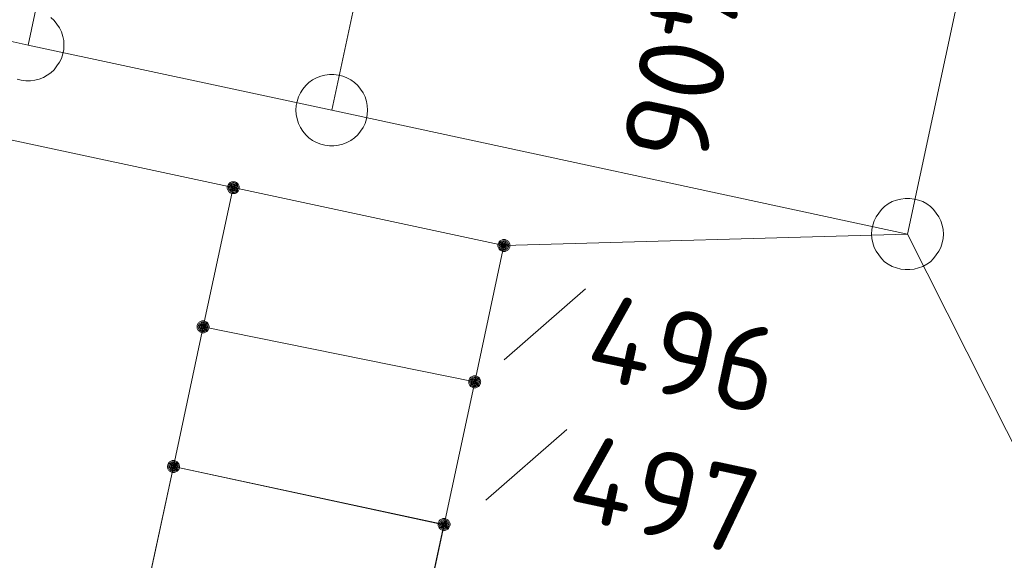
# Model space of a CAD drawing. Header units: metres. Extents: x 3425540 to 3446143, y 5432760 to 5444637.
# Tile 701 of 717: x 3445074 to 3445094, y 5435708 to 5435720. Entities that reach past the tile are written whole.
import ezdxf

# ---------------------------------------------------------------- set-up
doc = ezdxf.new("R2010")
doc.units = ezdxf.units.M
doc.layers.add('B_Bestand', color=9, linetype='Continuous', lineweight=18)
doc.layers.add('B_Flurgrenzen', color=9, linetype='Continuous', lineweight=18)
doc.styles.get("Standard").update_dxf_attribs({"font": 'isocpeur.ttf'})

msp = doc.modelspace()

# ---------------------------------------------------------------- linework, layer by layer
at = {"layer": 'B_Bestand'}
for points in [[(3445083.4, 5435712.099), (3445084.01, 5435714.949), (3445078.35, 5435716.159), (3445077.72, 5435713.249)], [(3445083.4, 5435712.099), (3445082.76, 5435709.119), (3445077.1, 5435710.329), (3445077.72, 5435713.249), (3445083.4, 5435712.099)], [(3445082.13, 5435706.199), (3445082.757, 5435709.11), (3445077.1, 5435710.329), (3445076.473, 5435707.418), (3445082.13, 5435706.199)]]:
    msp.add_lwpolyline(points, dxfattribs=at)
at = {"layer": 'B_Flurgrenzen'}
for p, q in [((3445092.45, 5435715.189), (3445098.64, 5435744.029)), ((3445074.06, 5435719.139), (3445077.174, 5435733.622)), ((3445080.41, 5435717.779), (3445083.533, 5435732.278)), ((3445061.1, 5435721.919), (3445074.06, 5435719.139)), ((3445074.06, 5435719.139), (3445080.41, 5435717.779)), ((3445070.51, 5435717.839), (3445078.35, 5435716.159)), ((3445080.41, 5435717.779), (3445092.45, 5435715.189)), ((3445077.72, 5435713.249), (3445078.35, 5435716.159)), ((3445078.35, 5435716.159), (3445084.01, 5435714.949)), ((3445084.01, 5435714.949), (3445092.45, 5435715.189)), ((3445092.45, 5435715.189), (3445095.32, 5435709.489)), ((3445083.4, 5435712.099), (3445084.01, 5435714.949)), ((3445084.018, 5435712.563), (3445085.715, 5435714.041)), ((3445077.1, 5435710.329), (3445077.72, 5435713.249)), ((3445077.72, 5435713.249), (3445083.4, 5435712.099)), ((3445082.76, 5435709.119), (3445083.4, 5435712.099)), ((3445083.631, 5435709.623), (3445085.328, 5435711.101)), ((3445076.47, 5435707.419), (3445077.1, 5435710.329)), ((3445077.1, 5435710.329), (3445082.76, 5435709.119)), ((3445082.13, 5435706.199), (3445082.76, 5435709.119))]:
    msp.add_line(p, q, dxfattribs=at)
for points in [[(3445074.81, 5435719.139), (3445074.804, 5435719.233), (3445074.786, 5435719.322), (3445074.757, 5435719.417), (3445074.716, 5435719.499), (3445074.662, 5435719.576), (3445074.603, 5435719.653), (3445074.538, 5435719.718)], [(3445073.83, 5435718.43), (3445073.918, 5435718.407), (3445074.013, 5435718.395), (3445074.107, 5435718.395), (3445074.202, 5435718.407), (3445074.29, 5435718.43), (3445074.379, 5435718.46), (3445074.462, 5435718.507), (3445074.538, 5435718.56), (3445074.603, 5435718.625), (3445074.662, 5435718.702), (3445074.716, 5435718.779), (3445074.757, 5435718.861), (3445074.786, 5435718.956), (3445074.804, 5435719.045), (3445074.81, 5435719.139)], [(3445081.16, 5435717.779), (3445081.154, 5435717.873), (3445081.136, 5435717.962), (3445081.107, 5435718.057), (3445081.066, 5435718.139), (3445081.012, 5435718.216), (3445080.953, 5435718.293), (3445080.888, 5435718.358), (3445080.812, 5435718.411), (3445080.729, 5435718.458), (3445080.64, 5435718.488), (3445080.552, 5435718.511), (3445080.457, 5435718.523), (3445080.363, 5435718.523), (3445080.268, 5435718.511), (3445080.18, 5435718.488), (3445080.091, 5435718.458), (3445080.008, 5435718.411), (3445079.932, 5435718.358), (3445079.867, 5435718.293), (3445079.808, 5435718.216), (3445079.754, 5435718.139), (3445079.713, 5435718.057), (3445079.684, 5435717.962), (3445079.666, 5435717.873), (3445079.66, 5435717.779), (3445079.666, 5435717.685), (3445079.684, 5435717.596), (3445079.713, 5435717.501), (3445079.754, 5435717.419), (3445079.808, 5435717.342), (3445079.867, 5435717.265), (3445079.932, 5435717.2), (3445080.008, 5435717.147), (3445080.091, 5435717.1), (3445080.18, 5435717.07), (3445080.268, 5435717.047), (3445080.363, 5435717.035), (3445080.457, 5435717.035), (3445080.552, 5435717.047), (3445080.64, 5435717.07), (3445080.729, 5435717.1), (3445080.812, 5435717.147), (3445080.888, 5435717.2), (3445080.953, 5435717.265), (3445081.012, 5435717.342), (3445081.066, 5435717.419), (3445081.107, 5435717.501), (3445081.136, 5435717.596), (3445081.154, 5435717.685), (3445081.16, 5435717.779)], [(3445078.475, 5435716.159), (3445078.474, 5435716.175), (3445078.471, 5435716.19), (3445078.466, 5435716.205), (3445078.459, 5435716.219), (3445078.451, 5435716.233), (3445078.442, 5435716.245), (3445078.43, 5435716.255), (3445078.417, 5435716.264), (3445078.403, 5435716.272), (3445078.388, 5435716.278), (3445078.374, 5435716.282), (3445078.358, 5435716.284), (3445078.342, 5435716.284), (3445078.326, 5435716.282), (3445078.312, 5435716.278), (3445078.297, 5435716.272), (3445078.283, 5435716.264), (3445078.27, 5435716.255), (3445078.258, 5435716.245), (3445078.249, 5435716.233), (3445078.241, 5435716.219), (3445078.234, 5435716.205), (3445078.229, 5435716.19), (3445078.226, 5435716.175), (3445078.225, 5435716.159), (3445078.226, 5435716.143), (3445078.229, 5435716.128), (3445078.234, 5435716.113), (3445078.241, 5435716.099), (3445078.249, 5435716.085), (3445078.258, 5435716.073), (3445078.27, 5435716.063), (3445078.283, 5435716.054), (3445078.297, 5435716.046), (3445078.312, 5435716.04), (3445078.326, 5435716.036), (3445078.342, 5435716.034), (3445078.358, 5435716.034), (3445078.374, 5435716.036), (3445078.388, 5435716.04), (3445078.403, 5435716.046), (3445078.417, 5435716.054), (3445078.43, 5435716.063), (3445078.442, 5435716.073), (3445078.451, 5435716.085), (3445078.459, 5435716.099), (3445078.466, 5435716.113), (3445078.471, 5435716.128), (3445078.474, 5435716.143), (3445078.475, 5435716.159)], [(3445078.45, 5435716.159), (3445078.449, 5435716.173), (3445078.446, 5435716.187), (3445078.442, 5435716.199), (3445078.436, 5435716.212), (3445078.427, 5435716.224), (3445078.417, 5435716.234), (3445078.406, 5435716.243), (3445078.394, 5435716.25), (3445078.381, 5435716.254), (3445078.368, 5435716.257), (3445078.354, 5435716.259), (3445078.339, 5435716.258), (3445078.325, 5435716.256), (3445078.313, 5435716.253), (3445078.3, 5435716.246), (3445078.288, 5435716.238), (3445078.278, 5435716.229), (3445078.268, 5435716.218), (3445078.261, 5435716.206), (3445078.256, 5435716.193), (3445078.252, 5435716.18), (3445078.25, 5435716.166), (3445078.25, 5435716.152), (3445078.252, 5435716.138), (3445078.256, 5435716.125), (3445078.261, 5435716.112), (3445078.268, 5435716.1), (3445078.278, 5435716.089), (3445078.288, 5435716.08), (3445078.3, 5435716.072), (3445078.313, 5435716.065), (3445078.325, 5435716.062), (3445078.339, 5435716.06), (3445078.354, 5435716.059), (3445078.368, 5435716.061), (3445078.381, 5435716.064), (3445078.394, 5435716.068), (3445078.406, 5435716.075), (3445078.417, 5435716.084), (3445078.427, 5435716.094), (3445078.436, 5435716.106), (3445078.442, 5435716.119), (3445078.446, 5435716.131), (3445078.449, 5435716.145), (3445078.45, 5435716.159)], [(3445078.426, 5435716.159), (3445078.425, 5435716.171), (3445078.422, 5435716.183), (3445078.417, 5435716.194), (3445078.411, 5435716.204), (3445078.402, 5435716.214), (3445078.393, 5435716.221), (3445078.382, 5435716.228), (3445078.371, 5435716.232), (3445078.359, 5435716.234), (3445078.347, 5435716.235), (3445078.335, 5435716.233), (3445078.323, 5435716.23), (3445078.313, 5435716.225), (3445078.302, 5435716.218), (3445078.293, 5435716.209), (3445078.286, 5435716.199), (3445078.28, 5435716.189), (3445078.276, 5435716.177), (3445078.274, 5435716.165), (3445078.274, 5435716.153), (3445078.276, 5435716.141), (3445078.28, 5435716.129), (3445078.286, 5435716.119), (3445078.293, 5435716.109), (3445078.302, 5435716.1), (3445078.312, 5435716.093), (3445078.323, 5435716.088), (3445078.335, 5435716.085), (3445078.347, 5435716.083), (3445078.359, 5435716.084), (3445078.371, 5435716.086), (3445078.382, 5435716.09), (3445078.393, 5435716.097), (3445078.402, 5435716.104), (3445078.411, 5435716.114), (3445078.417, 5435716.124), (3445078.422, 5435716.135), (3445078.425, 5435716.147), (3445078.426, 5435716.159)], [(3445078.401, 5435716.159), (3445078.4, 5435716.169), (3445078.397, 5435716.179), (3445078.392, 5435716.188), (3445078.386, 5435716.195), (3445078.379, 5435716.201), (3445078.37, 5435716.206), (3445078.36, 5435716.209), (3445078.35, 5435716.21), (3445078.34, 5435716.209), (3445078.33, 5435716.206), (3445078.321, 5435716.201), (3445078.314, 5435716.195), (3445078.308, 5435716.188), (3445078.303, 5435716.179), (3445078.3, 5435716.169), (3445078.299, 5435716.159), (3445078.3, 5435716.149), (3445078.303, 5435716.139), (3445078.308, 5435716.13), (3445078.314, 5435716.123), (3445078.321, 5435716.117), (3445078.33, 5435716.112), (3445078.34, 5435716.109), (3445078.35, 5435716.108), (3445078.36, 5435716.109), (3445078.37, 5435716.112), (3445078.379, 5435716.117), (3445078.386, 5435716.123), (3445078.392, 5435716.13), (3445078.397, 5435716.139), (3445078.4, 5435716.149), (3445078.401, 5435716.159)], [(3445078.377, 5435716.159), (3445078.376, 5435716.166), (3445078.373, 5435716.173), (3445078.368, 5435716.179), (3445078.362, 5435716.183), (3445078.355, 5435716.185), (3445078.348, 5435716.186), (3445078.341, 5435716.184), (3445078.334, 5435716.181), (3445078.329, 5435716.176), (3445078.325, 5435716.17), (3445078.323, 5435716.163), (3445078.323, 5435716.155), (3445078.325, 5435716.148), (3445078.329, 5435716.142), (3445078.334, 5435716.137), (3445078.341, 5435716.134), (3445078.348, 5435716.132), (3445078.355, 5435716.133), (3445078.362, 5435716.135), (3445078.368, 5435716.139), (3445078.373, 5435716.145), (3445078.376, 5435716.152), (3445078.377, 5435716.159)], [(3445093.2, 5435715.189), (3445093.194, 5435715.283), (3445093.176, 5435715.372), (3445093.147, 5435715.467), (3445093.106, 5435715.549), (3445093.052, 5435715.626), (3445092.993, 5435715.703), (3445092.928, 5435715.768), (3445092.852, 5435715.821), (3445092.769, 5435715.868), (3445092.68, 5435715.898), (3445092.592, 5435715.921), (3445092.497, 5435715.933), (3445092.403, 5435715.933), (3445092.308, 5435715.921), (3445092.22, 5435715.898), (3445092.131, 5435715.868), (3445092.048, 5435715.821), (3445091.972, 5435715.768), (3445091.907, 5435715.703), (3445091.848, 5435715.626), (3445091.794, 5435715.549), (3445091.753, 5435715.467), (3445091.724, 5435715.372), (3445091.706, 5435715.283), (3445091.7, 5435715.189), (3445091.706, 5435715.095), (3445091.724, 5435715.006), (3445091.753, 5435714.911), (3445091.794, 5435714.829), (3445091.848, 5435714.752), (3445091.907, 5435714.675), (3445091.972, 5435714.61), (3445092.048, 5435714.557), (3445092.131, 5435714.51), (3445092.22, 5435714.48), (3445092.308, 5435714.457), (3445092.403, 5435714.445), (3445092.497, 5435714.445), (3445092.592, 5435714.457), (3445092.68, 5435714.48), (3445092.769, 5435714.51), (3445092.852, 5435714.557), (3445092.928, 5435714.61), (3445092.993, 5435714.675), (3445093.052, 5435714.752), (3445093.106, 5435714.829), (3445093.147, 5435714.911), (3445093.176, 5435715.006), (3445093.194, 5435715.095), (3445093.2, 5435715.189)], [(3445084.135, 5435714.949), (3445084.134, 5435714.965), (3445084.131, 5435714.98), (3445084.126, 5435714.995), (3445084.119, 5435715.009), (3445084.111, 5435715.023), (3445084.102, 5435715.035), (3445084.09, 5435715.045), (3445084.077, 5435715.054), (3445084.063, 5435715.062), (3445084.048, 5435715.068), (3445084.034, 5435715.072), (3445084.018, 5435715.074), (3445084.002, 5435715.074), (3445083.986, 5435715.072), (3445083.972, 5435715.068), (3445083.957, 5435715.062), (3445083.943, 5435715.054), (3445083.93, 5435715.045), (3445083.918, 5435715.035), (3445083.909, 5435715.023), (3445083.901, 5435715.009), (3445083.894, 5435714.995), (3445083.889, 5435714.98), (3445083.886, 5435714.965), (3445083.885, 5435714.949), (3445083.886, 5435714.933), (3445083.889, 5435714.918), (3445083.894, 5435714.903), (3445083.901, 5435714.889), (3445083.909, 5435714.875), (3445083.918, 5435714.863), (3445083.93, 5435714.853), (3445083.943, 5435714.844), (3445083.957, 5435714.836), (3445083.972, 5435714.83), (3445083.986, 5435714.826), (3445084.002, 5435714.824), (3445084.018, 5435714.824), (3445084.034, 5435714.826), (3445084.048, 5435714.83), (3445084.063, 5435714.836), (3445084.077, 5435714.844), (3445084.09, 5435714.853), (3445084.102, 5435714.863), (3445084.111, 5435714.875), (3445084.119, 5435714.889), (3445084.126, 5435714.903), (3445084.131, 5435714.918), (3445084.134, 5435714.933), (3445084.135, 5435714.949)], [(3445084.11, 5435714.949), (3445084.109, 5435714.963), (3445084.106, 5435714.977), (3445084.102, 5435714.989), (3445084.096, 5435715.002), (3445084.087, 5435715.014), (3445084.077, 5435715.024), (3445084.066, 5435715.033), (3445084.054, 5435715.04), (3445084.041, 5435715.044), (3445084.028, 5435715.047), (3445084.014, 5435715.049), (3445083.999, 5435715.048), (3445083.985, 5435715.046), (3445083.973, 5435715.043), (3445083.96, 5435715.036), (3445083.948, 5435715.028), (3445083.938, 5435715.019), (3445083.928, 5435715.008), (3445083.921, 5435714.996), (3445083.916, 5435714.983), (3445083.912, 5435714.97), (3445083.91, 5435714.956), (3445083.91, 5435714.942), (3445083.912, 5435714.928), (3445083.916, 5435714.915), (3445083.921, 5435714.902), (3445083.928, 5435714.89), (3445083.938, 5435714.879), (3445083.948, 5435714.87), (3445083.96, 5435714.862), (3445083.973, 5435714.855), (3445083.985, 5435714.852), (3445083.999, 5435714.85), (3445084.014, 5435714.849), (3445084.028, 5435714.851), (3445084.041, 5435714.854), (3445084.054, 5435714.858), (3445084.066, 5435714.865), (3445084.077, 5435714.874), (3445084.087, 5435714.884), (3445084.096, 5435714.896), (3445084.102, 5435714.909), (3445084.106, 5435714.921), (3445084.109, 5435714.935), (3445084.11, 5435714.949)], [(3445084.086, 5435714.949), (3445084.085, 5435714.961), (3445084.082, 5435714.973), (3445084.077, 5435714.984), (3445084.071, 5435714.994), (3445084.062, 5435715.004), (3445084.053, 5435715.011), (3445084.042, 5435715.018), (3445084.031, 5435715.022), (3445084.019, 5435715.024), (3445084.007, 5435715.025), (3445083.995, 5435715.023), (3445083.983, 5435715.02), (3445083.973, 5435715.015), (3445083.962, 5435715.008), (3445083.953, 5435714.999), (3445083.946, 5435714.989), (3445083.94, 5435714.979), (3445083.936, 5435714.967), (3445083.934, 5435714.955), (3445083.934, 5435714.943), (3445083.936, 5435714.931), (3445083.94, 5435714.919), (3445083.946, 5435714.909), (3445083.953, 5435714.899), (3445083.962, 5435714.89), (3445083.972, 5435714.883), (3445083.983, 5435714.878), (3445083.995, 5435714.875), (3445084.007, 5435714.873), (3445084.019, 5435714.874), (3445084.031, 5435714.876), (3445084.042, 5435714.88), (3445084.053, 5435714.887), (3445084.062, 5435714.894), (3445084.071, 5435714.904), (3445084.077, 5435714.914), (3445084.082, 5435714.925), (3445084.085, 5435714.937), (3445084.086, 5435714.949)], [(3445084.061, 5435714.949), (3445084.06, 5435714.959), (3445084.057, 5435714.969), (3445084.052, 5435714.978), (3445084.046, 5435714.985), (3445084.039, 5435714.991), (3445084.03, 5435714.996), (3445084.02, 5435714.999), (3445084.01, 5435715), (3445084, 5435714.999), (3445083.99, 5435714.996), (3445083.981, 5435714.991), (3445083.974, 5435714.985), (3445083.968, 5435714.978), (3445083.963, 5435714.969), (3445083.96, 5435714.959), (3445083.959, 5435714.949), (3445083.96, 5435714.939), (3445083.963, 5435714.929), (3445083.968, 5435714.92), (3445083.974, 5435714.913), (3445083.981, 5435714.907), (3445083.99, 5435714.902), (3445084, 5435714.899), (3445084.01, 5435714.898), (3445084.02, 5435714.899), (3445084.03, 5435714.902), (3445084.039, 5435714.907), (3445084.046, 5435714.913), (3445084.052, 5435714.92), (3445084.057, 5435714.929), (3445084.06, 5435714.939), (3445084.061, 5435714.949)], [(3445084.037, 5435714.949), (3445084.036, 5435714.956), (3445084.033, 5435714.963), (3445084.028, 5435714.969), (3445084.022, 5435714.973), (3445084.015, 5435714.975), (3445084.008, 5435714.976), (3445084.001, 5435714.974), (3445083.994, 5435714.971), (3445083.989, 5435714.966), (3445083.985, 5435714.96), (3445083.983, 5435714.953), (3445083.983, 5435714.945), (3445083.985, 5435714.938), (3445083.989, 5435714.932), (3445083.994, 5435714.927), (3445084.001, 5435714.924), (3445084.008, 5435714.922), (3445084.015, 5435714.923), (3445084.022, 5435714.925), (3445084.028, 5435714.929), (3445084.033, 5435714.935), (3445084.036, 5435714.942), (3445084.037, 5435714.949)], [(3445077.845, 5435713.249), (3445077.844, 5435713.265), (3445077.841, 5435713.28), (3445077.836, 5435713.295), (3445077.829, 5435713.309), (3445077.821, 5435713.323), (3445077.812, 5435713.335), (3445077.8, 5435713.345), (3445077.787, 5435713.354), (3445077.773, 5435713.362), (3445077.758, 5435713.368), (3445077.744, 5435713.372), (3445077.728, 5435713.374), (3445077.712, 5435713.374), (3445077.696, 5435713.372), (3445077.682, 5435713.368), (3445077.667, 5435713.362), (3445077.653, 5435713.354), (3445077.64, 5435713.345), (3445077.628, 5435713.335), (3445077.619, 5435713.323), (3445077.611, 5435713.309), (3445077.604, 5435713.295), (3445077.599, 5435713.28), (3445077.596, 5435713.265), (3445077.595, 5435713.249), (3445077.596, 5435713.233), (3445077.599, 5435713.218), (3445077.604, 5435713.203), (3445077.611, 5435713.189), (3445077.619, 5435713.175), (3445077.628, 5435713.163), (3445077.64, 5435713.153), (3445077.653, 5435713.144), (3445077.667, 5435713.136), (3445077.682, 5435713.13), (3445077.696, 5435713.126), (3445077.712, 5435713.124), (3445077.728, 5435713.124), (3445077.744, 5435713.126), (3445077.758, 5435713.13), (3445077.773, 5435713.136), (3445077.787, 5435713.144), (3445077.8, 5435713.153), (3445077.812, 5435713.163), (3445077.821, 5435713.175), (3445077.829, 5435713.189), (3445077.836, 5435713.203), (3445077.841, 5435713.218), (3445077.844, 5435713.233), (3445077.845, 5435713.249)], [(3445077.82, 5435713.249), (3445077.819, 5435713.263), (3445077.816, 5435713.277), (3445077.812, 5435713.289), (3445077.806, 5435713.302), (3445077.797, 5435713.314), (3445077.787, 5435713.324), (3445077.776, 5435713.333), (3445077.764, 5435713.34), (3445077.751, 5435713.344), (3445077.738, 5435713.347), (3445077.724, 5435713.349), (3445077.709, 5435713.348), (3445077.695, 5435713.346), (3445077.683, 5435713.343), (3445077.67, 5435713.336), (3445077.658, 5435713.328), (3445077.648, 5435713.319), (3445077.638, 5435713.308), (3445077.631, 5435713.296), (3445077.626, 5435713.283), (3445077.622, 5435713.27), (3445077.62, 5435713.256), (3445077.62, 5435713.242), (3445077.622, 5435713.228), (3445077.626, 5435713.215), (3445077.631, 5435713.202), (3445077.638, 5435713.19), (3445077.648, 5435713.179), (3445077.658, 5435713.17), (3445077.67, 5435713.162), (3445077.683, 5435713.155), (3445077.695, 5435713.152), (3445077.709, 5435713.15), (3445077.724, 5435713.149), (3445077.738, 5435713.151), (3445077.751, 5435713.154), (3445077.764, 5435713.158), (3445077.776, 5435713.165), (3445077.787, 5435713.174), (3445077.797, 5435713.184), (3445077.806, 5435713.196), (3445077.812, 5435713.209), (3445077.816, 5435713.221), (3445077.819, 5435713.235), (3445077.82, 5435713.249)], [(3445077.796, 5435713.249), (3445077.795, 5435713.261), (3445077.792, 5435713.273), (3445077.787, 5435713.284), (3445077.781, 5435713.294), (3445077.772, 5435713.304), (3445077.763, 5435713.311), (3445077.752, 5435713.318), (3445077.741, 5435713.322), (3445077.729, 5435713.324), (3445077.717, 5435713.325), (3445077.705, 5435713.323), (3445077.693, 5435713.32), (3445077.683, 5435713.315), (3445077.672, 5435713.308), (3445077.663, 5435713.299), (3445077.656, 5435713.289), (3445077.65, 5435713.279), (3445077.646, 5435713.267), (3445077.644, 5435713.255), (3445077.644, 5435713.243), (3445077.646, 5435713.231), (3445077.65, 5435713.219), (3445077.656, 5435713.209), (3445077.663, 5435713.199), (3445077.672, 5435713.19), (3445077.682, 5435713.183), (3445077.693, 5435713.178), (3445077.705, 5435713.175), (3445077.717, 5435713.173), (3445077.729, 5435713.174), (3445077.741, 5435713.176), (3445077.752, 5435713.18), (3445077.763, 5435713.187), (3445077.772, 5435713.194), (3445077.781, 5435713.204), (3445077.787, 5435713.214), (3445077.792, 5435713.225), (3445077.795, 5435713.237), (3445077.796, 5435713.249)], [(3445077.771, 5435713.249), (3445077.77, 5435713.259), (3445077.767, 5435713.269), (3445077.762, 5435713.278), (3445077.756, 5435713.285), (3445077.749, 5435713.291), (3445077.74, 5435713.296), (3445077.73, 5435713.299), (3445077.72, 5435713.3), (3445077.71, 5435713.299), (3445077.7, 5435713.296), (3445077.691, 5435713.291), (3445077.684, 5435713.285), (3445077.678, 5435713.278), (3445077.673, 5435713.269), (3445077.67, 5435713.259), (3445077.669, 5435713.249), (3445077.67, 5435713.239), (3445077.673, 5435713.229), (3445077.678, 5435713.22), (3445077.684, 5435713.213), (3445077.691, 5435713.207), (3445077.7, 5435713.202), (3445077.71, 5435713.199), (3445077.72, 5435713.198), (3445077.73, 5435713.199), (3445077.74, 5435713.202), (3445077.749, 5435713.207), (3445077.756, 5435713.213), (3445077.762, 5435713.22), (3445077.767, 5435713.229), (3445077.77, 5435713.239), (3445077.771, 5435713.249)], [(3445077.747, 5435713.249), (3445077.746, 5435713.256), (3445077.743, 5435713.263), (3445077.738, 5435713.269), (3445077.732, 5435713.273), (3445077.725, 5435713.275), (3445077.718, 5435713.276), (3445077.711, 5435713.274), (3445077.704, 5435713.271), (3445077.699, 5435713.266), (3445077.695, 5435713.26), (3445077.693, 5435713.253), (3445077.693, 5435713.245), (3445077.695, 5435713.238), (3445077.699, 5435713.232), (3445077.704, 5435713.227), (3445077.711, 5435713.224), (3445077.718, 5435713.222), (3445077.725, 5435713.223), (3445077.732, 5435713.225), (3445077.738, 5435713.229), (3445077.743, 5435713.235), (3445077.746, 5435713.242), (3445077.747, 5435713.249)], [(3445083.525, 5435712.099), (3445083.524, 5435712.115), (3445083.521, 5435712.13), (3445083.516, 5435712.145), (3445083.509, 5435712.159), (3445083.501, 5435712.173), (3445083.492, 5435712.185), (3445083.48, 5435712.195), (3445083.467, 5435712.204), (3445083.453, 5435712.212), (3445083.438, 5435712.218), (3445083.424, 5435712.222), (3445083.408, 5435712.224), (3445083.392, 5435712.224), (3445083.376, 5435712.222), (3445083.362, 5435712.218), (3445083.347, 5435712.212), (3445083.333, 5435712.204), (3445083.32, 5435712.195), (3445083.308, 5435712.185), (3445083.299, 5435712.173), (3445083.291, 5435712.159), (3445083.284, 5435712.145), (3445083.279, 5435712.13), (3445083.276, 5435712.115), (3445083.275, 5435712.099), (3445083.276, 5435712.083), (3445083.279, 5435712.068), (3445083.284, 5435712.053), (3445083.291, 5435712.039), (3445083.299, 5435712.025), (3445083.308, 5435712.013), (3445083.32, 5435712.003), (3445083.333, 5435711.994), (3445083.347, 5435711.986), (3445083.362, 5435711.98), (3445083.376, 5435711.976), (3445083.392, 5435711.974), (3445083.408, 5435711.974), (3445083.424, 5435711.976), (3445083.438, 5435711.98), (3445083.453, 5435711.986), (3445083.467, 5435711.994), (3445083.48, 5435712.003), (3445083.492, 5435712.013), (3445083.501, 5435712.025), (3445083.509, 5435712.039), (3445083.516, 5435712.053), (3445083.521, 5435712.068), (3445083.524, 5435712.083), (3445083.525, 5435712.099)], [(3445083.5, 5435712.099), (3445083.499, 5435712.113), (3445083.496, 5435712.127), (3445083.492, 5435712.139), (3445083.486, 5435712.152), (3445083.477, 5435712.164), (3445083.467, 5435712.174), (3445083.456, 5435712.183), (3445083.444, 5435712.19), (3445083.431, 5435712.194), (3445083.418, 5435712.197), (3445083.404, 5435712.199), (3445083.389, 5435712.198), (3445083.375, 5435712.196), (3445083.363, 5435712.193), (3445083.35, 5435712.186), (3445083.338, 5435712.178), (3445083.328, 5435712.169), (3445083.318, 5435712.158), (3445083.311, 5435712.146), (3445083.306, 5435712.133), (3445083.302, 5435712.12), (3445083.3, 5435712.106), (3445083.3, 5435712.092), (3445083.302, 5435712.078), (3445083.306, 5435712.065), (3445083.311, 5435712.052), (3445083.318, 5435712.04), (3445083.328, 5435712.029), (3445083.338, 5435712.02), (3445083.35, 5435712.012), (3445083.363, 5435712.005), (3445083.375, 5435712.002), (3445083.389, 5435712), (3445083.404, 5435711.999), (3445083.418, 5435712.001), (3445083.431, 5435712.004), (3445083.444, 5435712.008), (3445083.456, 5435712.015), (3445083.467, 5435712.024), (3445083.477, 5435712.034), (3445083.486, 5435712.046), (3445083.492, 5435712.059), (3445083.496, 5435712.071), (3445083.499, 5435712.085), (3445083.5, 5435712.099)], [(3445083.476, 5435712.099), (3445083.475, 5435712.111), (3445083.472, 5435712.123), (3445083.467, 5435712.134), (3445083.461, 5435712.144), (3445083.452, 5435712.154), (3445083.443, 5435712.161), (3445083.432, 5435712.168), (3445083.421, 5435712.172), (3445083.409, 5435712.174), (3445083.397, 5435712.175), (3445083.385, 5435712.173), (3445083.373, 5435712.17), (3445083.363, 5435712.165), (3445083.352, 5435712.158), (3445083.343, 5435712.149), (3445083.336, 5435712.139), (3445083.33, 5435712.129), (3445083.326, 5435712.117), (3445083.324, 5435712.105), (3445083.324, 5435712.093), (3445083.326, 5435712.081), (3445083.33, 5435712.069), (3445083.336, 5435712.059), (3445083.343, 5435712.049), (3445083.352, 5435712.04), (3445083.362, 5435712.033), (3445083.373, 5435712.028), (3445083.385, 5435712.025), (3445083.397, 5435712.023), (3445083.409, 5435712.024), (3445083.421, 5435712.026), (3445083.432, 5435712.03), (3445083.443, 5435712.037), (3445083.452, 5435712.044), (3445083.461, 5435712.054), (3445083.467, 5435712.064), (3445083.472, 5435712.075), (3445083.475, 5435712.087), (3445083.476, 5435712.099)], [(3445083.451, 5435712.099), (3445083.45, 5435712.109), (3445083.447, 5435712.119), (3445083.442, 5435712.128), (3445083.436, 5435712.135), (3445083.429, 5435712.141), (3445083.42, 5435712.146), (3445083.41, 5435712.149), (3445083.4, 5435712.15), (3445083.39, 5435712.149), (3445083.38, 5435712.146), (3445083.371, 5435712.141), (3445083.364, 5435712.135), (3445083.358, 5435712.128), (3445083.353, 5435712.119), (3445083.35, 5435712.109), (3445083.349, 5435712.099), (3445083.35, 5435712.089), (3445083.353, 5435712.079), (3445083.358, 5435712.07), (3445083.364, 5435712.063), (3445083.371, 5435712.057), (3445083.38, 5435712.052), (3445083.39, 5435712.049), (3445083.4, 5435712.048), (3445083.41, 5435712.049), (3445083.42, 5435712.052), (3445083.429, 5435712.057), (3445083.436, 5435712.063), (3445083.442, 5435712.07), (3445083.447, 5435712.079), (3445083.45, 5435712.089), (3445083.451, 5435712.099)], [(3445083.427, 5435712.099), (3445083.426, 5435712.106), (3445083.423, 5435712.113), (3445083.418, 5435712.119), (3445083.412, 5435712.123), (3445083.405, 5435712.125), (3445083.398, 5435712.126), (3445083.391, 5435712.124), (3445083.384, 5435712.121), (3445083.379, 5435712.116), (3445083.375, 5435712.11), (3445083.373, 5435712.103), (3445083.373, 5435712.095), (3445083.375, 5435712.088), (3445083.379, 5435712.082), (3445083.384, 5435712.077), (3445083.391, 5435712.074), (3445083.398, 5435712.072), (3445083.405, 5435712.073), (3445083.412, 5435712.075), (3445083.418, 5435712.079), (3445083.423, 5435712.085), (3445083.426, 5435712.092), (3445083.427, 5435712.099)], [(3445077.225, 5435710.329), (3445077.224, 5435710.345), (3445077.221, 5435710.36), (3445077.216, 5435710.375), (3445077.209, 5435710.389), (3445077.201, 5435710.403), (3445077.192, 5435710.415), (3445077.18, 5435710.425), (3445077.167, 5435710.434), (3445077.153, 5435710.442), (3445077.138, 5435710.448), (3445077.124, 5435710.452), (3445077.108, 5435710.454), (3445077.092, 5435710.454), (3445077.076, 5435710.452), (3445077.062, 5435710.448), (3445077.047, 5435710.442), (3445077.033, 5435710.434), (3445077.02, 5435710.425), (3445077.008, 5435710.415), (3445076.999, 5435710.403), (3445076.991, 5435710.389), (3445076.984, 5435710.375), (3445076.979, 5435710.36), (3445076.976, 5435710.345), (3445076.975, 5435710.329), (3445076.976, 5435710.313), (3445076.979, 5435710.298), (3445076.984, 5435710.283), (3445076.991, 5435710.269), (3445076.999, 5435710.255), (3445077.008, 5435710.243), (3445077.02, 5435710.233), (3445077.033, 5435710.224), (3445077.047, 5435710.216), (3445077.062, 5435710.21), (3445077.076, 5435710.206), (3445077.092, 5435710.204), (3445077.108, 5435710.204), (3445077.124, 5435710.206), (3445077.138, 5435710.21), (3445077.153, 5435710.216), (3445077.167, 5435710.224), (3445077.18, 5435710.233), (3445077.192, 5435710.243), (3445077.201, 5435710.255), (3445077.209, 5435710.269), (3445077.216, 5435710.283), (3445077.221, 5435710.298), (3445077.224, 5435710.313), (3445077.225, 5435710.329)], [(3445077.2, 5435710.329), (3445077.199, 5435710.343), (3445077.196, 5435710.357), (3445077.192, 5435710.369), (3445077.186, 5435710.382), (3445077.177, 5435710.394), (3445077.167, 5435710.404), (3445077.156, 5435710.413), (3445077.144, 5435710.42), (3445077.131, 5435710.424), (3445077.118, 5435710.427), (3445077.104, 5435710.429), (3445077.089, 5435710.428), (3445077.075, 5435710.426), (3445077.063, 5435710.423), (3445077.05, 5435710.416), (3445077.038, 5435710.408), (3445077.028, 5435710.399), (3445077.018, 5435710.388), (3445077.011, 5435710.376), (3445077.006, 5435710.363), (3445077.002, 5435710.35), (3445077, 5435710.336), (3445077, 5435710.322), (3445077.002, 5435710.308), (3445077.006, 5435710.295), (3445077.011, 5435710.282), (3445077.018, 5435710.27), (3445077.028, 5435710.259), (3445077.038, 5435710.25), (3445077.05, 5435710.242), (3445077.063, 5435710.235), (3445077.075, 5435710.232), (3445077.089, 5435710.23), (3445077.104, 5435710.229), (3445077.118, 5435710.231), (3445077.131, 5435710.234), (3445077.144, 5435710.238), (3445077.156, 5435710.245), (3445077.167, 5435710.254), (3445077.177, 5435710.264), (3445077.186, 5435710.276), (3445077.192, 5435710.289), (3445077.196, 5435710.301), (3445077.199, 5435710.315), (3445077.2, 5435710.329)], [(3445077.176, 5435710.329), (3445077.175, 5435710.341), (3445077.172, 5435710.353), (3445077.167, 5435710.364), (3445077.161, 5435710.374), (3445077.152, 5435710.384), (3445077.143, 5435710.391), (3445077.132, 5435710.398), (3445077.121, 5435710.402), (3445077.109, 5435710.404), (3445077.097, 5435710.405), (3445077.085, 5435710.403), (3445077.073, 5435710.4), (3445077.063, 5435710.395), (3445077.052, 5435710.388), (3445077.043, 5435710.379), (3445077.036, 5435710.369), (3445077.03, 5435710.359), (3445077.026, 5435710.347), (3445077.024, 5435710.335), (3445077.024, 5435710.323), (3445077.026, 5435710.311), (3445077.03, 5435710.299), (3445077.036, 5435710.289), (3445077.043, 5435710.279), (3445077.052, 5435710.27), (3445077.062, 5435710.263), (3445077.073, 5435710.258), (3445077.085, 5435710.255), (3445077.097, 5435710.253), (3445077.109, 5435710.254), (3445077.121, 5435710.256), (3445077.132, 5435710.26), (3445077.143, 5435710.267), (3445077.152, 5435710.274), (3445077.161, 5435710.284), (3445077.167, 5435710.294), (3445077.172, 5435710.305), (3445077.175, 5435710.317), (3445077.176, 5435710.329)], [(3445077.151, 5435710.329), (3445077.15, 5435710.339), (3445077.147, 5435710.349), (3445077.142, 5435710.358), (3445077.136, 5435710.365), (3445077.129, 5435710.371), (3445077.12, 5435710.376), (3445077.11, 5435710.379), (3445077.1, 5435710.38), (3445077.09, 5435710.379), (3445077.08, 5435710.376), (3445077.071, 5435710.371), (3445077.064, 5435710.365), (3445077.058, 5435710.358), (3445077.053, 5435710.349), (3445077.05, 5435710.339), (3445077.049, 5435710.329), (3445077.05, 5435710.319), (3445077.053, 5435710.309), (3445077.058, 5435710.3), (3445077.064, 5435710.293), (3445077.071, 5435710.287), (3445077.08, 5435710.282), (3445077.09, 5435710.279), (3445077.1, 5435710.278), (3445077.11, 5435710.279), (3445077.12, 5435710.282), (3445077.129, 5435710.287), (3445077.136, 5435710.293), (3445077.142, 5435710.3), (3445077.147, 5435710.309), (3445077.15, 5435710.319), (3445077.151, 5435710.329)], [(3445077.127, 5435710.329), (3445077.126, 5435710.336), (3445077.123, 5435710.343), (3445077.118, 5435710.349), (3445077.112, 5435710.353), (3445077.105, 5435710.355), (3445077.098, 5435710.356), (3445077.091, 5435710.354), (3445077.084, 5435710.351), (3445077.079, 5435710.346), (3445077.075, 5435710.34), (3445077.073, 5435710.333), (3445077.073, 5435710.325), (3445077.075, 5435710.318), (3445077.079, 5435710.312), (3445077.084, 5435710.307), (3445077.091, 5435710.304), (3445077.098, 5435710.302), (3445077.105, 5435710.303), (3445077.112, 5435710.305), (3445077.118, 5435710.309), (3445077.123, 5435710.315), (3445077.126, 5435710.322), (3445077.127, 5435710.329)], [(3445082.885, 5435709.119), (3445082.884, 5435709.135), (3445082.881, 5435709.15), (3445082.876, 5435709.165), (3445082.869, 5435709.179), (3445082.861, 5435709.193), (3445082.852, 5435709.205), (3445082.84, 5435709.215), (3445082.827, 5435709.224), (3445082.813, 5435709.232), (3445082.798, 5435709.238), (3445082.784, 5435709.242), (3445082.768, 5435709.244), (3445082.752, 5435709.244), (3445082.736, 5435709.242), (3445082.722, 5435709.238), (3445082.707, 5435709.232), (3445082.693, 5435709.224), (3445082.68, 5435709.215), (3445082.668, 5435709.205), (3445082.659, 5435709.193), (3445082.651, 5435709.179), (3445082.644, 5435709.165), (3445082.639, 5435709.15), (3445082.636, 5435709.135), (3445082.635, 5435709.119), (3445082.636, 5435709.103), (3445082.639, 5435709.088), (3445082.644, 5435709.073), (3445082.651, 5435709.059), (3445082.659, 5435709.045), (3445082.668, 5435709.033), (3445082.68, 5435709.023), (3445082.693, 5435709.014), (3445082.707, 5435709.006), (3445082.722, 5435709), (3445082.736, 5435708.996), (3445082.752, 5435708.994), (3445082.768, 5435708.994), (3445082.784, 5435708.996), (3445082.798, 5435709), (3445082.813, 5435709.006), (3445082.827, 5435709.014), (3445082.84, 5435709.023), (3445082.852, 5435709.033), (3445082.861, 5435709.045), (3445082.869, 5435709.059), (3445082.876, 5435709.073), (3445082.881, 5435709.088), (3445082.884, 5435709.103), (3445082.885, 5435709.119)], [(3445082.86, 5435709.119), (3445082.859, 5435709.133), (3445082.856, 5435709.147), (3445082.852, 5435709.159), (3445082.846, 5435709.172), (3445082.837, 5435709.184), (3445082.827, 5435709.194), (3445082.816, 5435709.203), (3445082.804, 5435709.21), (3445082.791, 5435709.214), (3445082.778, 5435709.217), (3445082.764, 5435709.219), (3445082.749, 5435709.218), (3445082.735, 5435709.216), (3445082.723, 5435709.213), (3445082.71, 5435709.206), (3445082.698, 5435709.198), (3445082.688, 5435709.189), (3445082.678, 5435709.178), (3445082.671, 5435709.166), (3445082.666, 5435709.153), (3445082.662, 5435709.14), (3445082.66, 5435709.126), (3445082.66, 5435709.112), (3445082.662, 5435709.098), (3445082.666, 5435709.085), (3445082.671, 5435709.072), (3445082.678, 5435709.06), (3445082.688, 5435709.049), (3445082.698, 5435709.04), (3445082.71, 5435709.032), (3445082.723, 5435709.025), (3445082.735, 5435709.022), (3445082.749, 5435709.02), (3445082.764, 5435709.019), (3445082.778, 5435709.021), (3445082.791, 5435709.024), (3445082.804, 5435709.028), (3445082.816, 5435709.035), (3445082.827, 5435709.044), (3445082.837, 5435709.054), (3445082.846, 5435709.066), (3445082.852, 5435709.079), (3445082.856, 5435709.091), (3445082.859, 5435709.105), (3445082.86, 5435709.119)], [(3445082.836, 5435709.119), (3445082.835, 5435709.131), (3445082.832, 5435709.143), (3445082.827, 5435709.154), (3445082.821, 5435709.164), (3445082.812, 5435709.174), (3445082.803, 5435709.181), (3445082.792, 5435709.188), (3445082.781, 5435709.192), (3445082.769, 5435709.194), (3445082.757, 5435709.195), (3445082.745, 5435709.193), (3445082.733, 5435709.19), (3445082.723, 5435709.185), (3445082.712, 5435709.178), (3445082.703, 5435709.169), (3445082.696, 5435709.159), (3445082.69, 5435709.149), (3445082.686, 5435709.137), (3445082.684, 5435709.125), (3445082.684, 5435709.113), (3445082.686, 5435709.101), (3445082.69, 5435709.089), (3445082.696, 5435709.079), (3445082.703, 5435709.069), (3445082.712, 5435709.06), (3445082.722, 5435709.053), (3445082.733, 5435709.048), (3445082.745, 5435709.045), (3445082.757, 5435709.043), (3445082.769, 5435709.044), (3445082.781, 5435709.046), (3445082.792, 5435709.05), (3445082.803, 5435709.057), (3445082.812, 5435709.064), (3445082.821, 5435709.074), (3445082.827, 5435709.084), (3445082.832, 5435709.095), (3445082.835, 5435709.107), (3445082.836, 5435709.119)], [(3445082.811, 5435709.119), (3445082.81, 5435709.129), (3445082.807, 5435709.139), (3445082.802, 5435709.148), (3445082.796, 5435709.155), (3445082.789, 5435709.161), (3445082.78, 5435709.166), (3445082.77, 5435709.169), (3445082.76, 5435709.17), (3445082.75, 5435709.169), (3445082.74, 5435709.166), (3445082.731, 5435709.161), (3445082.724, 5435709.155), (3445082.718, 5435709.148), (3445082.713, 5435709.139), (3445082.71, 5435709.129), (3445082.709, 5435709.119), (3445082.71, 5435709.109), (3445082.713, 5435709.099), (3445082.718, 5435709.09), (3445082.724, 5435709.083), (3445082.731, 5435709.077), (3445082.74, 5435709.072), (3445082.75, 5435709.069), (3445082.76, 5435709.068), (3445082.77, 5435709.069), (3445082.78, 5435709.072), (3445082.789, 5435709.077), (3445082.796, 5435709.083), (3445082.802, 5435709.09), (3445082.807, 5435709.099), (3445082.81, 5435709.109), (3445082.811, 5435709.119)], [(3445082.787, 5435709.119), (3445082.786, 5435709.126), (3445082.783, 5435709.133), (3445082.778, 5435709.139), (3445082.772, 5435709.143), (3445082.765, 5435709.145), (3445082.758, 5435709.146), (3445082.751, 5435709.144), (3445082.744, 5435709.141), (3445082.739, 5435709.136), (3445082.735, 5435709.13), (3445082.733, 5435709.123), (3445082.733, 5435709.115), (3445082.735, 5435709.108), (3445082.739, 5435709.102), (3445082.744, 5435709.097), (3445082.751, 5435709.094), (3445082.758, 5435709.092), (3445082.765, 5435709.093), (3445082.772, 5435709.095), (3445082.778, 5435709.099), (3445082.783, 5435709.105), (3445082.786, 5435709.112), (3445082.787, 5435709.119)]]:
    msp.add_lwpolyline(points, dxfattribs=at)

# ---------------------------------------------------------------- texts
for s, rotation, p in [('406', 257.9392, (3445087.258, 5435720.736)), ('496', 347.9329, (3445085.633, 5435712.219)), ('497', 347.9329, (3445085.246, 5435709.279))]:
    msp.add_text(s, height=1.8, rotation=rotation, dxfattribs=at).set_placement(p)

doc.saveas('drawing.dxf')
